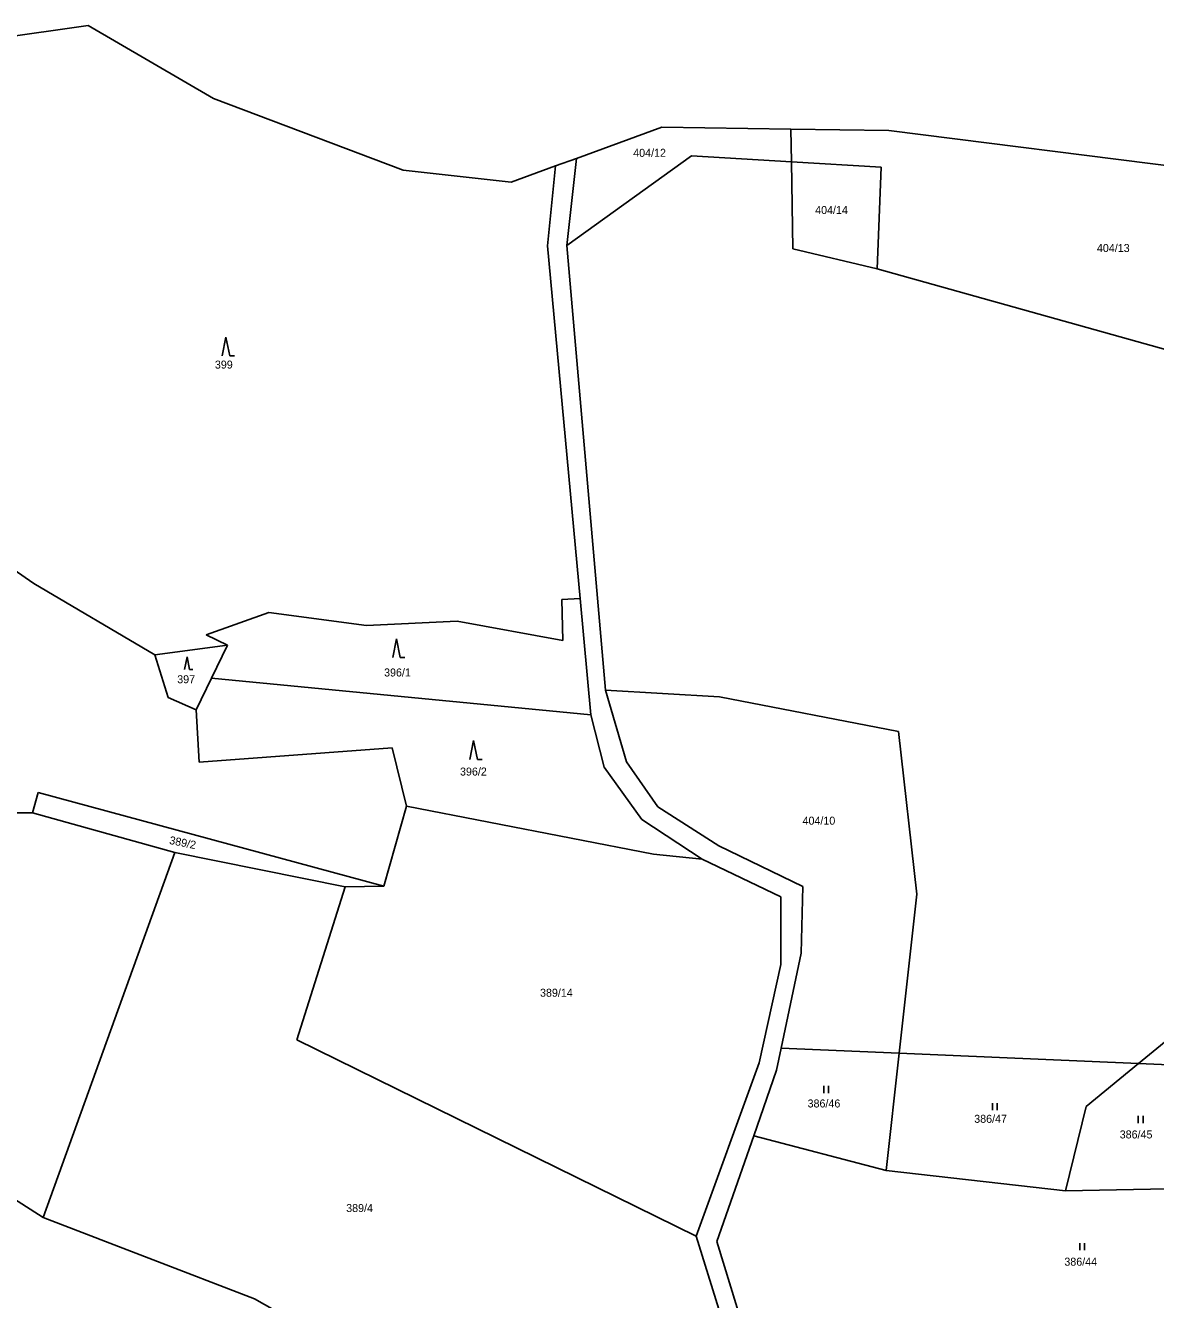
# Model space of a CAD drawing. Extents: x -791032 to -787751, y -1106872 to -1104403.
# Drawn here: x -790087.5 to -789847.4, y -1104694 to -1104423.3 of the extents above; entities that cross this region are included whole.
import ezdxf

# ---------------------------------------------------------------- set-up
doc = ezdxf.new("R2010")
doc.units = 0
for name, color, linetype in [('Vrstva 1', 7, 'Continuous'), ('Vrstva 14', 7, 'Continuous'), ('Vrstva 23', 7, 'Continuous'), ('Vrstva 4', 7, 'Continuous')]:
    doc.layers.add(name, color=color, linetype=linetype)

msp = doc.modelspace()

# ---------------------------------------------------------------- linework, layer by layer
at = {"layer": 'Vrstva 1'}
for p, q in [((-789924.76, -1104452.27), (-789924.88, -1104445.32)), ((-789972.49, -1104470.1), (-789946, -1104451)), ((-789972.49, -1104470.1), (-789970.46, -1104451.55)), ((-789946, -1104451), (-789924.76, -1104452.27)), ((-789924.76, -1104452.27), (-789905.71, -1104453.41)), ((-789924.44, -1104470.8), (-789924.76, -1104452.27)), ((-789976.61, -1104470.13), (-789974.9, -1104453.17)), ((-789906.53, -1104475.01), (-789905.71, -1104453.41)), ((-789969.67, -1104545.08), (-789976.61, -1104470.13)), ((-789964.27, -1104564.52), (-789972.49, -1104470.1)), ((-789924.44, -1104470.8), (-789906.53, -1104475.01)), ((-789906.53, -1104475.01), (-789828.04, -1104496.97)), ((-790106.85, -1104527.25), (-790085.74, -1104541.87)), ((-790085.74, -1104541.87), (-790060.01, -1104557.03)), ((-789973.58, -1104545.24), (-789969.67, -1104545.08)), ((-789967.38, -1104569.75), (-789969.67, -1104545.08)), ((-789973.35, -1104553.97), (-789973.58, -1104545.24)), ((-790049.14, -1104552.75), (-790035.82, -1104548.04)), ((-790035.82, -1104548.04), (-790015.02, -1104550.8)), ((-790015.02, -1104550.8), (-789995.8, -1104549.84)), ((-789995.8, -1104549.84), (-789973.35, -1104553.97)), ((-790044.61, -1104554.95), (-790049.14, -1104552.75)), ((-790060.01, -1104557.03), (-790044.61, -1104554.95)), ((-790048.01, -1104561.99), (-790044.61, -1104554.95)), ((-790057.16, -1104566.11), (-790060.01, -1104557.03)), ((-790051.22, -1104568.69), (-790048.01, -1104561.99)), ((-789967.38, -1104569.75), (-790048.01, -1104561.99)), ((-790051.22, -1104568.69), (-790057.16, -1104566.11)), ((-789959.84, -1104579.72), (-789964.27, -1104564.52)), ((-789940.05, -1104565.96), (-789964.27, -1104564.52)), ((-789902, -1104573.28), (-789940.05, -1104565.96)), ((-790050.6, -1104579.78), (-790051.22, -1104568.69)), ((-789964.53, -1104580.89), (-789967.38, -1104569.75)), ((-789898.13, -1104607.88), (-789902, -1104573.28)), ((-790009.58, -1104576.74), (-790050.6, -1104579.78)), ((-790006.58, -1104589.18), (-790009.58, -1104576.74)), ((-789953.14, -1104589.27), (-789959.84, -1104579.72)), ((-789956.52, -1104591.96), (-789964.53, -1104580.89)), ((-790085.98, -1104590.61), (-790084.82, -1104586.27)), ((-790084.82, -1104586.27), (-790011.39, -1104606.15)), ((-790116.21, -1104590.59), (-790085.98, -1104590.61)), ((-790055.78, -1104598.99), (-790085.98, -1104590.61)), ((-790011.39, -1104606.15), (-790006.58, -1104589.18)), ((-789954.1, -1104599.39), (-790006.58, -1104589.18)), ((-789940.22, -1104597.55), (-789953.14, -1104589.27)), ((-789943.71, -1104600.45), (-789956.52, -1104591.96)), ((-790083.73, -1104676.56), (-790055.78, -1104598.99)), ((-790019.59, -1104606.26), (-790055.78, -1104598.99)), ((-789922.34, -1104606.25), (-789940.22, -1104597.55)), ((-789943.71, -1104600.45), (-789954.1, -1104599.39)), ((-789927.03, -1104608.39), (-789943.71, -1104600.45)), ((-790019.59, -1104606.26), (-790029.83, -1104638.78)), ((-790011.39, -1104606.15), (-790019.59, -1104606.26)), ((-789922.73, -1104620.41), (-789922.34, -1104606.25)), ((-789927.03, -1104622.78), (-789927.03, -1104608.39)), ((-789898.13, -1104607.88), (-789901.88, -1104641.64)), ((-789926.94, -1104640.56), (-789922.73, -1104620.41)), ((-789931.6, -1104643.71), (-789927.03, -1104622.78)), ((-789851.06, -1104643.84), (-789839.1, -1104634.01)), ((-790029.83, -1104638.78), (-789945, -1104680.47)), ((-789927.91, -1104645.22), (-789926.94, -1104640.56)), ((-789901.88, -1104641.64), (-789926.94, -1104640.56)), ((-789901.88, -1104641.64), (-789904.64, -1104666.54)), ((-789851.06, -1104643.84), (-789901.88, -1104641.64)), ((-789945, -1104680.47), (-789931.6, -1104643.71)), ((-789932.78, -1104659.16), (-789927.91, -1104645.22)), ((-789862.16, -1104652.97), (-789851.06, -1104643.84)), ((-789838.83, -1104644.37), (-789851.06, -1104643.84)), ((-789866.56, -1104670.85), (-789862.16, -1104652.97)), ((-790083.73, -1104676.56), (-790110.73, -1104659.28)), ((-789940.62, -1104681.61), (-789932.78, -1104659.16)), ((-789932.78, -1104659.16), (-789904.64, -1104666.54)), ((-789904.64, -1104666.54), (-789866.56, -1104670.85)), ((-789866.56, -1104670.85), (-789838.16, -1104670.32)), ((-790038.87, -1104693.81), (-790083.73, -1104676.56)), ((-789935.06, -1104712.42), (-789945, -1104680.47)), ((-789931.79, -1104710.42), (-789940.62, -1104681.61)), ((-790020.02, -1104704.39), (-790038.87, -1104693.81))]:
    msp.add_line(p, q, dxfattribs=at)
at = {"layer": 'Vrstva 23'}
for p, q in [((-790045.72, -1104493.51), (-790044.92, -1104489.51)), ((-790044.92, -1104489.51), (-790044.12, -1104493.51)), ((-790044.12, -1104493.51), (-790043.12, -1104493.51)), ((-790009.48, -1104557.58), (-790008.68, -1104553.58)), ((-790008.68, -1104553.58), (-790007.88, -1104557.58)), ((-790053.706, -1104560.1), (-790053.17, -1104557.42)), ((-790053.17, -1104557.42), (-790052.634, -1104560.1)), ((-790007.88, -1104557.58), (-790006.88, -1104557.58)), ((-790052.634, -1104560.1), (-790051.964, -1104560.1)), ((-789993.1, -1104579.23), (-789992.3, -1104575.23)), ((-789992.3, -1104575.23), (-789991.5, -1104579.23)), ((-789991.5, -1104579.23), (-789990.5, -1104579.23)), ((-789917.86, -1104650.09), (-789917.86, -1104648.59)), ((-789916.86, -1104648.59), (-789916.86, -1104650.09)), ((-789882.05, -1104653.72), (-789882.05, -1104652.22)), ((-789881.05, -1104652.22), (-789881.05, -1104653.72)), ((-789851.07, -1104656.47), (-789851.07, -1104654.97)), ((-789850.07, -1104654.97), (-789850.07, -1104656.47)), ((-789863.5, -1104683.46), (-789863.5, -1104681.96)), ((-789862.5, -1104681.96), (-789862.5, -1104683.46))]:
    msp.add_line(p, q, dxfattribs=at)
at = {"layer": 'Vrstva 4'}
for p, q in [((-790074.19, -1104423.33), (-790103.82, -1104427.51)), ((-790047.59, -1104438.82), (-790074.19, -1104423.33)), ((-790007.28, -1104454.05), (-790047.59, -1104438.82)), ((-789952.27, -1104444.92), (-789970.46, -1104451.55)), ((-789924.88, -1104445.32), (-789952.27, -1104444.92)), ((-789904.07, -1104445.62), (-789924.88, -1104445.32)), ((-789811.09, -1104457.38), (-789904.07, -1104445.62)), ((-789970.46, -1104451.55), (-789974.9, -1104453.17)), ((-789984.28, -1104456.59), (-790007.28, -1104454.05)), ((-789974.9, -1104453.17), (-789984.28, -1104456.59))]:
    msp.add_line(p, q, dxfattribs=at)

# ---------------------------------------------------------------- texts
at = {"layer": 'Vrstva 14'}
for s, p in [('404/12', (-789958.384, -1104451.23)), ('404/14', (-789919.73, -1104463.38)), ('404/13', (-789859.864, -1104471.45)), ('399', (-790047.257, -1104496.21)), ('397', (-790055.263, -1104563.05)), ('396/1', (-790011.313, -1104561.61)), ('396/2', (-789995.18, -1104582.66)), ('404/10', (-789922.403, -1104593.09)), ('389/14', (-789978.179, -1104629.64)), ('386/46', (-789921.336, -1104653.16)), ('386/47', (-789885.932, -1104656.42)), ('386/45', (-789855.022, -1104659.74)), ('389/4', (-790019.366, -1104675.37)), ('386/44', (-789866.781, -1104686.77))]:
    msp.add_text(s, height=1.7, dxfattribs=at).set_placement(p)
msp.add_text('389/2', height=1.7, rotation=348.64227, dxfattribs=at).set_placement((-790057.051, -1104597.162))

doc.saveas('drawing.dxf')
